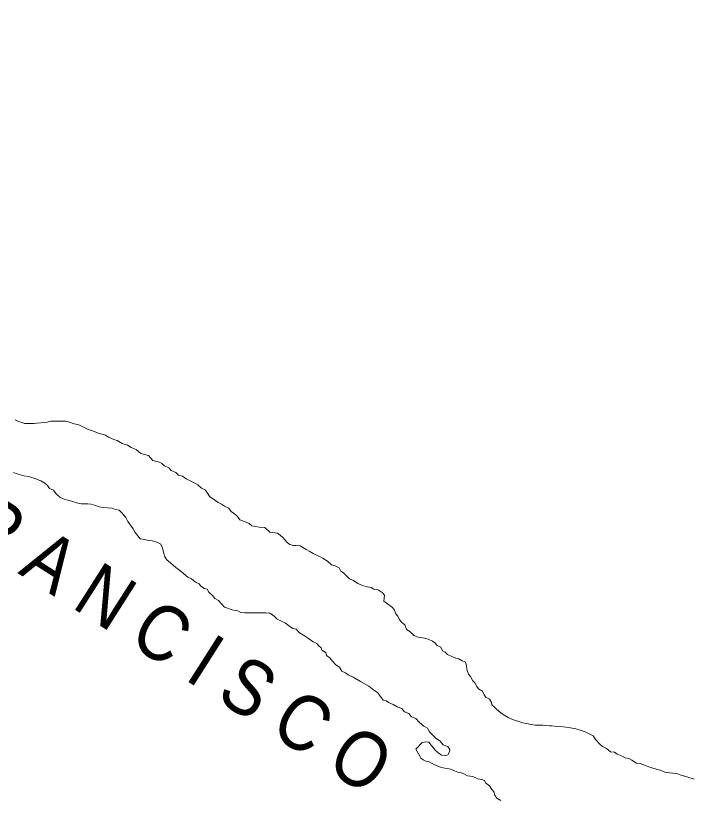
# Model space of a CAD drawing. Extents: x -1643653 to 4543381, y 1624270 to 13878484.
# Drawn here: x 651392 to 657461, y 8923156 to 8930215 of the extents above; entities that cross this region are included whole.
import ezdxf

# ---------------------------------------------------------------- set-up
doc = ezdxf.new("R2010")
doc.units = 0
doc.header["$LTSCALE"] = 200
for name, color, linetype, lineweight in [('23', 7, 'Continuous', 13), ('25', 7, 'Continuous', 13), ('60', 7, 'Continuous', 13)]:
    doc.layers.add(name, color=color, linetype=linetype, lineweight=lineweight)
doc.layers.add('42', color=7, linetype='Continuous')
doc.layers.add('49', color=7, linetype='Continuous')

msp = doc.modelspace()

# ---------------------------------------------------------------- linework, layer by layer
at = {"layer": '23'}
for points in [[(653747.6, 8925558.5), (653677.7, 8925568.9), (653633, 8925611.8), (653583, 8925614.6), (653548, 8925619.9), (653515.5, 8925625.1), (653490.7, 8925645.3), (653450.8, 8925663.1), (653408.4, 8925680.9), (653383.6, 8925713.6), (653358.8, 8925733.8), (653328.9, 8925754), (653309.2, 8925784.2), (653269.3, 8925802), (653244.4, 8925819.7), (653212, 8925834.9), (653172.2, 8925865.2), (653137.3, 8925885.5), (653117.6, 8925918.1), (653095.3, 8925948.3), (653062.9, 8925963.6), (653030.6, 8925993.8), (652998.2, 8926011.6), (652960.9, 8926031.8), (652926, 8926049.6), (652891.2, 8926072.3), (652856.2, 8926080.1), (652831.4, 8926105.3), (652791.5, 8926123.1), (652769.2, 8926145.8), (652731.8, 8926166), (652706.9, 8926186.2), (652684.5, 8926198.9), (652624.6, 8926211.8), (652587.5, 8926259.6), (652517.6, 8926277.6), (652475.3, 8926312.9), (652430.4, 8926330.8), (652398.1, 8926351), (652348.2, 8926366.3), (652303.3, 8926394.2), (652275.9, 8926401.9), (652226, 8926422.2), (652198.7, 8926442.4), (652133.8, 8926457.9), (652091.4, 8926478.2), (652036.5, 8926496.1), (652006.6, 8926511.3), (651959.3, 8926534.2), (651919.3, 8926541.9), (651876.9, 8926557.2), (651842, 8926567.5), (651804.5, 8926567.7), (651779.4, 8926567.9), (651759.4, 8926568), (651726.9, 8926568.2), (651706.9, 8926565.9), (651674.3, 8926558.6), (651641.8, 8926553.8), (651616.7, 8926551.4), (651581.7, 8926549.2), (651559.2, 8926546.8), (651521.7, 8926547.1), (651471.6, 8926547.4), (651449.2, 8926555.1), (651416.8, 8926565.3), (651386.9, 8926580.5)], [(653747.6, 8925558.5), (653677.7, 8925568.9), (653633, 8925611.8), (653583, 8925614.6), (653548, 8925619.9), (653515.5, 8925625.1), (653490.7, 8925645.3), (653450.8, 8925663.1), (653408.4, 8925680.9), (653383.6, 8925713.6), (653358.8, 8925733.8), (653328.9, 8925754), (653309.2, 8925784.2), (653269.3, 8925802), (653244.4, 8925819.7), (653212, 8925834.9), (653172.2, 8925865.2), (653137.3, 8925885.5), (653117.6, 8925918.1), (653095.3, 8925948.3), (653062.9, 8925963.6), (653030.6, 8925993.8), (652998.2, 8926011.6), (652960.9, 8926031.8), (652926, 8926049.6), (652891.2, 8926072.3), (652856.2, 8926080.1), (652831.4, 8926105.3), (652791.5, 8926123.1), (652769.2, 8926145.8), (652731.8, 8926166), (652706.9, 8926186.2), (652684.5, 8926198.9), (652624.6, 8926211.8), (652587.5, 8926259.6), (652517.6, 8926277.6), (652475.3, 8926312.9), (652430.4, 8926330.8), (652398.1, 8926351), (652348.2, 8926366.3), (652303.3, 8926394.2), (652275.9, 8926401.9), (652226, 8926422.2), (652198.7, 8926442.4), (652133.8, 8926457.9), (652091.4, 8926478.2), (652036.5, 8926496.1), (652006.6, 8926511.3), (651959.3, 8926534.2), (651919.3, 8926541.9), (651876.9, 8926557.2), (651842, 8926567.5), (651804.5, 8926567.7), (651779.4, 8926567.9), (651759.4, 8926568), (651726.9, 8926568.2), (651706.9, 8926565.9), (651674.3, 8926558.6), (651641.8, 8926553.8), (651616.7, 8926551.4), (651581.7, 8926549.2), (651559.2, 8926546.8), (651521.7, 8926547.1), (651471.6, 8926547.4), (651449.2, 8926555.1), (651416.8, 8926565.3), (651386.9, 8926580.5)], [(656550.1, 8923754.9), (656515.3, 8923772.7), (656470.4, 8923788), (656430.4, 8923800.8), (656383, 8923808.6), (656343, 8923813.9), (656318, 8923816.5), (656278, 8923821.8), (656243, 8923824.5), (656213, 8923827.2), (656193, 8923827.4), (656158, 8923830.1), (656133.1, 8923832.8), (656098, 8923833), (656065.5, 8923833.2), (656028.1, 8923838.5), (655988.1, 8923846.2), (655953.1, 8923854), (655918.2, 8923866.7), (655888.3, 8923874.4), (655855.8, 8923887.2), (655821, 8923902.4), (655786.1, 8923922.7), (655756.2, 8923942.9), (655716.5, 8923975.7), (655696.6, 8923995.9), (655676.8, 8924016), (655671.9, 8924036.1), (655654.6, 8924066.3), (655622.2, 8924084), (655604.9, 8924104.1), (655590.1, 8924136.8), (655555.3, 8924159.6), (655540.4, 8924179.7), (655523.2, 8924212.3), (655505.8, 8924232.5), (655483.6, 8924270.2), (655466.2, 8924290.3), (655454, 8924325.4), (655446.8, 8924360.6), (655444.4, 8924380.6), (655434.6, 8924400.7), (655409.6, 8924410.9), (655377.2, 8924428.6), (655352.3, 8924436.3), (655314.9, 8924449), (655277.5, 8924466.8), (655255.2, 8924489.5), (655232.8, 8924502.2), (655218, 8924534.8), (655183.1, 8924550.1), (655163.2, 8924572.7), (655140.9, 8924587.9), (655103.5, 8924605.7), (655068.5, 8924615.9), (655013.6, 8924623.8), (654973.7, 8924639.1), (654938.9, 8924674.3), (654906.6, 8924692.1), (654891.9, 8924734.7), (654862, 8924757.5), (654842.2, 8924785.1), (654829.9, 8924812.8), (654812.6, 8924832.9), (654800.3, 8924868), (654783, 8924890.7), (654758.1, 8924908.4), (654703.4, 8924948.8), (654708.8, 8925001.3), (654689, 8925026.5), (654651.7, 8925049.3), (654614.2, 8925057), (654589.3, 8925069.7), (654554.3, 8925077.5), (654511.9, 8925090.2), (654469.5, 8925105.6), (654429.7, 8925133.4), (654394.8, 8925148.6), (654360.1, 8925183.9), (654340.2, 8925204.1), (654317.8, 8925219.2), (654300.5, 8925246.9), (654265.6, 8925267.1), (654233.2, 8925274.9), (654195.9, 8925307.7), (654158.6, 8925330.4), (654126.2, 8925350.7), (654091.3, 8925365.9), (654068.9, 8925376.1), (654036.5, 8925393.8), (654004.1, 8925414.1), (653974.3, 8925431.8), (653951.8, 8925444.4), (653914.4, 8925447.2), (653891.9, 8925449.9), (653856.9, 8925457.6), (653834.5, 8925475.3), (653814.7, 8925497.9), (653794.9, 8925520.6), (653772.5, 8925540.8), (653747.6, 8925558.5)], [(656550.1, 8923754.9), (656515.3, 8923772.7), (656470.4, 8923788), (656430.4, 8923800.8), (656383, 8923808.6), (656343, 8923813.9), (656318, 8923816.5), (656278, 8923821.8), (656243, 8923824.5), (656213, 8923827.2), (656193, 8923827.4), (656158, 8923830.1), (656133.1, 8923832.8), (656098, 8923833), (656065.5, 8923833.2), (656028.1, 8923838.5), (655988.1, 8923846.2), (655953.1, 8923854), (655918.2, 8923866.7), (655888.3, 8923874.4), (655855.8, 8923887.2), (655821, 8923902.4), (655786.1, 8923922.7), (655756.2, 8923942.9), (655716.5, 8923975.7), (655696.6, 8923995.9), (655676.8, 8924016), (655671.9, 8924036.1), (655654.6, 8924066.3), (655622.2, 8924084), (655604.9, 8924104.1), (655590.1, 8924136.8), (655555.3, 8924159.6), (655540.4, 8924179.7), (655523.2, 8924212.3), (655505.8, 8924232.5), (655483.6, 8924270.2), (655466.2, 8924290.3), (655454, 8924325.4), (655446.8, 8924360.6), (655444.4, 8924380.6), (655434.6, 8924400.7), (655409.6, 8924410.9), (655377.2, 8924428.6), (655352.3, 8924436.3), (655314.9, 8924449), (655277.5, 8924466.8), (655255.2, 8924489.5), (655232.8, 8924502.2), (655218, 8924534.8), (655183.1, 8924550.1), (655163.2, 8924572.7), (655140.9, 8924587.9), (655103.5, 8924605.7), (655068.5, 8924615.9), (655013.6, 8924623.8), (654973.7, 8924639.1), (654938.9, 8924674.3), (654906.6, 8924692.1), (654891.9, 8924734.7), (654862, 8924757.5), (654842.2, 8924785.1), (654829.9, 8924812.8), (654812.6, 8924832.9), (654800.3, 8924868), (654783, 8924890.7), (654758.1, 8924908.4), (654703.4, 8924948.8), (654708.8, 8925001.3), (654689, 8925026.5), (654651.7, 8925049.3), (654614.2, 8925057), (654589.3, 8925069.7), (654554.3, 8925077.5), (654511.9, 8925090.2), (654469.5, 8925105.6), (654429.7, 8925133.4), (654394.8, 8925148.6), (654360.1, 8925183.9), (654340.2, 8925204.1), (654317.8, 8925219.2), (654300.5, 8925246.9), (654265.6, 8925267.1), (654233.2, 8925274.9), (654195.9, 8925307.7), (654158.6, 8925330.4), (654126.2, 8925350.7), (654091.3, 8925365.9), (654068.9, 8925376.1), (654036.5, 8925393.8), (654004.1, 8925414.1), (653974.3, 8925431.8), (653951.8, 8925444.4), (653914.4, 8925447.2), (653891.9, 8925449.9), (653856.9, 8925457.6), (653834.5, 8925475.3), (653814.7, 8925497.9), (653794.9, 8925520.6), (653772.5, 8925540.8), (653747.6, 8925558.5)], [(657495, 8923348.1), (657437.6, 8923363.5), (657377.7, 8923381.4), (657345.2, 8923394.1), (657302.8, 8923399.4), (657272.8, 8923404.6), (657230.3, 8923409.9), (657190.4, 8923427.7), (657153, 8923435.5), (657105.6, 8923450.8), (657063.2, 8923466.1), (657013.3, 8923486.5), (656975.8, 8923491.7), (656936, 8923517), (656908.6, 8923532.2), (656876.1, 8923537.4), (656848.7, 8923552.7), (656803.8, 8923570.5), (656779, 8923588.2), (656744, 8923593.4), (656706.7, 8923623.7), (656671.8, 8923641.4), (656647, 8923661.6), (656607.3, 8923704.5), (656587.5, 8923737.1), (656550.1, 8923754.9)], [(657495, 8923348.1), (657437.6, 8923363.5), (657377.7, 8923381.4), (657345.2, 8923394.1), (657302.8, 8923399.4), (657272.8, 8923404.6), (657230.3, 8923409.9), (657190.4, 8923427.7), (657153, 8923435.5), (657105.6, 8923450.8), (657063.2, 8923466.1), (657013.3, 8923486.5), (656975.8, 8923491.7), (656936, 8923517), (656908.6, 8923532.2), (656876.1, 8923537.4), (656848.7, 8923552.7), (656803.8, 8923570.5), (656779, 8923588.2), (656744, 8923593.4), (656706.7, 8923623.7), (656671.8, 8923641.4), (656647, 8923661.6), (656607.3, 8923704.5), (656587.5, 8923737.1), (656550.1, 8923754.9)]]:
    msp.add_lwpolyline(points, dxfattribs=at)
at = {"layer": '25'}
for points in [[(651386.9, 8926580.5), (651416.8, 8926565.3), (651449.2, 8926555.1), (651471.6, 8926547.4), (651521.7, 8926547.1), (651559.2, 8926546.8), (651581.7, 8926549.2), (651616.7, 8926551.4), (651641.8, 8926553.8), (651674.3, 8926558.6), (651706.9, 8926565.9), (651726.9, 8926568.2), (651759.4, 8926568), (651779.4, 8926567.9), (651804.5, 8926567.7), (651842, 8926567.5), (651876.9, 8926557.2), (651919.3, 8926541.9), (651959.3, 8926534.2), (652006.6, 8926511.3), (652036.5, 8926496.1), (652091.4, 8926478.2), (652133.8, 8926457.9), (652198.7, 8926442.4), (652226, 8926422.2), (652275.9, 8926401.9), (652303.3, 8926394.2), (652348.2, 8926366.3), (652398.1, 8926351), (652430.4, 8926330.8), (652475.3, 8926312.9), (652517.6, 8926277.6), (652587.5, 8926259.6), (652624.6, 8926211.8), (652684.5, 8926198.9), (652706.9, 8926186.2), (652731.8, 8926166), (652769.2, 8926145.8), (652791.5, 8926123.1), (652831.4, 8926105.3), (652856.2, 8926080.1), (652891.2, 8926072.3), (652926, 8926049.6), (652960.9, 8926031.8), (652998.2, 8926011.6), (653030.6, 8925993.8), (653062.9, 8925963.6), (653095.3, 8925948.3), (653117.6, 8925918.1), (653137.3, 8925885.5), (653172.2, 8925865.2), (653212, 8925834.9), (653244.4, 8925819.7), (653269.3, 8925802), (653309.2, 8925784.2), (653328.9, 8925754), (653358.8, 8925733.8), (653383.6, 8925713.6), (653408.4, 8925680.9), (653450.8, 8925663.1), (653490.7, 8925645.3), (653515.5, 8925625.1), (653548, 8925619.9), (653583, 8925614.6), (653633, 8925611.8), (653677.7, 8925568.9), (653747.6, 8925558.5)], [(652551.7, 8925501.3), (652511.7, 8925509.1), (652489.4, 8925536.8), (652467.1, 8925566.9), (652447.3, 8925597.1), (652425.1, 8925632.3), (652400.3, 8925665), (652383.1, 8925700.2), (652363.2, 8925720.3), (652343.4, 8925745.5), (652323.6, 8925765.7), (652291.1, 8925773.4), (652258.7, 8925783.6), (652216.2, 8925786.4), (652178.7, 8925791.7), (652143.7, 8925796.9), (652108.8, 8925809.7), (652068.9, 8925819.9), (652041.4, 8925822.6), (652003.9, 8925822.9), (651981.4, 8925823), (651938.9, 8925833.3), (651906.5, 8925843.5), (651849.1, 8925858.9), (651826.6, 8925866.6), (651789.2, 8925884.4), (651757, 8925914.6), (651732.2, 8925947.3), (651697.3, 8925962.6), (651677.5, 8925987.8), (651655.1, 8926010.4), (651617.8, 8926030.7), (651565.4, 8926051.1), (651510.5, 8926069), (651465.6, 8926076.8), (651443.1, 8926081.9), (651405.7, 8926092.2), (651373.2, 8926104.9)], [(653747.6, 8925558.5), (653772.5, 8925540.8), (653794.9, 8925520.6), (653814.7, 8925497.9), (653834.5, 8925475.3), (653856.9, 8925457.6), (653891.9, 8925449.9), (653914.4, 8925447.2), (653951.8, 8925444.4), (653974.3, 8925431.8), (654004.1, 8925414.1), (654036.5, 8925393.8), (654068.9, 8925376.1), (654091.3, 8925365.9), (654126.2, 8925350.7), (654158.6, 8925330.4), (654195.9, 8925307.7), (654233.2, 8925274.9), (654265.6, 8925267.1), (654300.5, 8925246.9), (654317.8, 8925219.2), (654340.2, 8925204.1), (654360.1, 8925183.9), (654394.8, 8925148.6), (654429.7, 8925133.4), (654469.5, 8925105.6), (654511.9, 8925090.2), (654554.3, 8925077.5), (654589.3, 8925069.7), (654614.2, 8925057), (654651.7, 8925049.3), (654689, 8925026.5), (654708.8, 8925001.3), (654703.4, 8924948.8), (654758.1, 8924908.4), (654783, 8924890.7), (654800.3, 8924868), (654812.6, 8924832.9), (654829.9, 8924812.8), (654842.2, 8924785.1), (654862, 8924757.5), (654891.9, 8924734.7), (654906.6, 8924692.1), (654938.9, 8924674.3), (654973.7, 8924639.1), (655013.6, 8924623.8), (655068.5, 8924615.9), (655103.5, 8924605.7), (655140.9, 8924587.9), (655163.2, 8924572.7), (655183.1, 8924550.1), (655218, 8924534.8), (655232.8, 8924502.2), (655255.2, 8924489.5), (655277.5, 8924466.8), (655314.9, 8924449), (655352.3, 8924436.3), (655377.2, 8924428.6), (655409.6, 8924410.9), (655434.6, 8924400.7), (655444.4, 8924380.6), (655446.8, 8924360.6), (655454, 8924325.4), (655466.2, 8924290.3), (655483.6, 8924270.2), (655505.8, 8924232.5), (655523.2, 8924212.3), (655540.4, 8924179.7), (655555.3, 8924159.6), (655590.1, 8924136.8), (655604.9, 8924104.1), (655622.2, 8924084), (655654.6, 8924066.3), (655671.9, 8924036.1), (655676.8, 8924016), (655696.6, 8923995.9), (655716.5, 8923975.7), (655756.2, 8923942.9), (655786.1, 8923922.7), (655821, 8923902.4), (655855.8, 8923887.2), (655888.3, 8923874.4), (655918.2, 8923866.7), (655953.1, 8923854), (655988.1, 8923846.2), (656028.1, 8923838.5), (656065.5, 8923833.2), (656098, 8923833), (656133.1, 8923832.8), (656158, 8923830.1), (656193, 8923827.4), (656213, 8923827.2), (656243, 8923824.5), (656278, 8923821.8), (656318, 8923816.5), (656343, 8923813.9), (656383, 8923808.6), (656430.4, 8923800.8), (656470.4, 8923788), (656515.3, 8923772.7), (656550.1, 8923754.9)], [(655048.9, 8923677.2), (655084, 8923682), (655108.9, 8923679.3), (655128.7, 8923651.7), (655148.6, 8923631.5), (655163.5, 8923611.4), (655190.8, 8923586.2), (655223.1, 8923563.4), (655258.1, 8923558.2), (655278.1, 8923565.5), (655295.9, 8923593), (655298.5, 8923613), (655278.7, 8923640.7), (655236.3, 8923655.9), (655211.6, 8923688.7), (655171.8, 8923716.5), (655151.9, 8923736.6), (655114.6, 8923771.9), (655097.4, 8923804.6), (655065, 8923824.8), (655025.2, 8923857.6), (654993, 8923892.9), (654953.1, 8923908.2), (654928.3, 8923938.4), (654888.4, 8923951.2), (654866.1, 8923981.3), (654823.7, 8923996.7), (654786.4, 8924016.9), (654746.5, 8924037.2), (654724.1, 8924049.9), (654699.1, 8924057.6), (654664.5, 8924102.8), (654647.1, 8924125.5), (654614.8, 8924148.2), (654570, 8924183.6), (654492.8, 8924224.2), (654428.1, 8924264.6), (654383.2, 8924285), (654358.3, 8924302.7), (654326, 8924317.9), (654306.2, 8924353.1), (654271.4, 8924375.8), (654241.6, 8924408.6), (654219.3, 8924438.8), (654187, 8924459), (654182.2, 8924486.6), (654147.3, 8924506.8), (654140, 8924526.9), (654120.1, 8924547.1), (654100.2, 8924567.2), (654067.8, 8924582.5), (654025.6, 8924612.8), (653980.8, 8924643.1), (653945.9, 8924663.4), (653913.6, 8924696.2), (653883.7, 8924701.4), (653846.4, 8924729.1), (653819, 8924749.3), (653781.6, 8924767.1), (653744.3, 8924787.4), (653724.4, 8924807.6), (653702, 8924825.2), (653679.6, 8924840.4), (653644.6, 8924843.1), (653614.6, 8924843.3), (653584.6, 8924843.5), (653542.1, 8924843.8), (653507.1, 8924844.1), (653487.1, 8924844.2), (653452.1, 8924844.4), (653417.1, 8924847.2), (653389.7, 8924859.8), (653367.2, 8924865), (653339.7, 8924870.2), (653269.9, 8924893.2), (653215.3, 8924953.6), (653182.9, 8924971.4), (653163.1, 8924999), (653128.3, 8925029.3), (653113.5, 8925054.4), (653091.1, 8925062.1), (653056.2, 8925082.4), (653041.3, 8925102.5), (653009, 8925117.7), (652974.2, 8925148), (652939.3, 8925163.2), (652902, 8925196), (652879.6, 8925213.7), (652832.4, 8925251.6), (652807.5, 8925271.8), (652785.2, 8925291.9), (652752.9, 8925319.7), (652730.6, 8925352.4), (652725.8, 8925377.5), (652718.5, 8925405.1), (652708.7, 8925432.7), (652696.4, 8925460.3), (652661.5, 8925478), (652621.6, 8925490.8), (652574.1, 8925496.1), (652551.7, 8925501.3)], [(656550.1, 8923754.9), (656587.5, 8923737.1), (656607.3, 8923704.5), (656647, 8923661.6), (656671.8, 8923641.4), (656706.7, 8923623.7), (656744, 8923593.4), (656779, 8923588.2), (656803.8, 8923570.5), (656848.7, 8923552.7), (656876.1, 8923537.4), (656908.6, 8923532.2), (656936, 8923517), (656975.8, 8923491.7), (657013.3, 8923486.5), (657063.2, 8923466.1), (657105.6, 8923450.8), (657153, 8923435.5), (657190.4, 8923427.7), (657230.3, 8923409.9), (657272.8, 8923404.6), (657302.8, 8923399.4), (657345.2, 8923394.1), (657377.7, 8923381.4), (657437.6, 8923363.5), (657495, 8923348.1)], [(655755.2, 8923154.3), (655720.4, 8923177.1), (655700.6, 8923204.7), (655695.8, 8923229.8), (655675.9, 8923252.5), (655653.7, 8923285.2), (655618.9, 8923312.9), (655609, 8923335.5), (655584.1, 8923343.2), (655549.1, 8923350.9), (655504.3, 8923371.3), (655456.8, 8923376.6), (655429.4, 8923391.8), (655392, 8923407.1), (655369.5, 8923409.7), (655339.6, 8923422.4), (655307.2, 8923435.2), (655269.7, 8923442.9), (655237.2, 8923448.2), (655214.8, 8923455.8), (655189.8, 8923463.5), (655167.4, 8923471.1), (655137.5, 8923486.4), (655112.6, 8923501.5), (655080.1, 8923509.3), (655057.7, 8923521.9), (655035.3, 8923534.6), (655028, 8923554.7), (654990.9, 8923617.5), (655048.9, 8923677.2)]]:
    msp.add_lwpolyline(points, dxfattribs=at)
at = {"layer": '60', "lineweight": 25}
msp.add_spline([(814781, 9009175.5), (814787.2, 9009173.4), (814796.9, 9009173.4), (814799.4, 9009172.4), (814805.1, 9009174.5), (814805.6, 9009176.5), (814811.7, 9009179.5), (814811.7, 9009179.5), (814801.5, 9009181), (814790.7, 9009181.5), (814784.1, 9009183.1), (814777.4, 9009185.1), (814778.4, 9009175.5)], degree=3, dxfattribs=at)

# ---------------------------------------------------------------- texts
at = {"layer": '42'}
msp.add_text('S  E  R  G  I  P  E', height=2000, rotation=329.237, dxfattribs=at).set_placement((637761.3, 8923891.3))
at = {"layer": '49', "width": 0.9}
msp.add_text('R I O   S Ã O   F R A N C I S C O', height=500, rotation=327.505, dxfattribs=at).set_placement((647062, 8927967.9))

doc.saveas('drawing.dxf')
